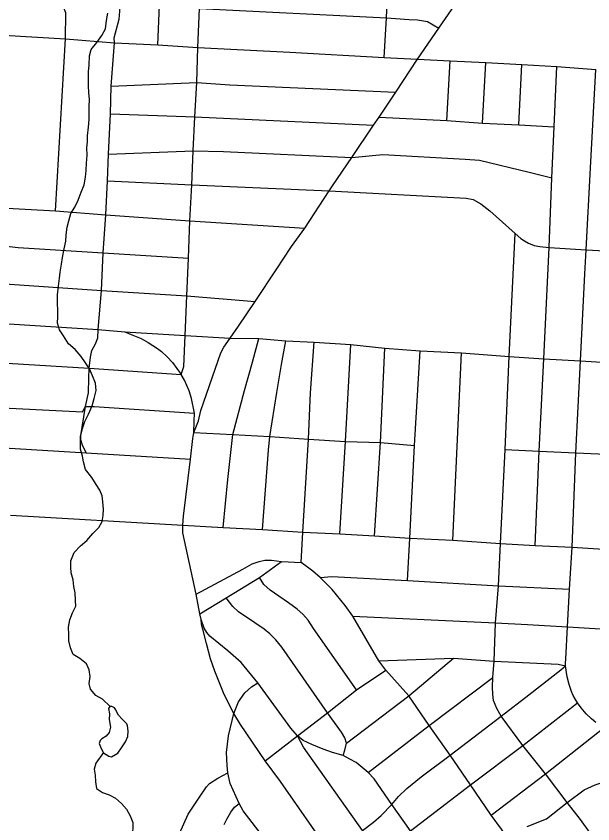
# Model space of a CAD drawing. Extents: x 114843 to 284848, y 317643 to 566895.
# Drawn here: x 184953 to 189953, y 400988 to 407996 of the extents above; entities that cross this region are included whole.
import ezdxf

# ---------------------------------------------------------------- set-up
doc = ezdxf.new("R2010")
doc.units = 0
for name, color, linetype in [('GM_X_City_Street', 7, 'Continuous'), ('GM_X_Minor_Lake', 7, 'Continuous'), ('GM_X_Minor_River', 7, 'Continuous')]:
    doc.layers.add(name, color=color, linetype=linetype)

msp = doc.modelspace()

# ---------------------------------------------------------------- linework, layer by layer
at = {"layer": 'GM_X_City_Street'}
for p, q in [((188687.6, 407091.2), (188716.7, 407608.4)), ((188995.7, 407067), (189026.7, 407594.1)), ((189310.3, 407052.7), (189338.5, 407575.5)), ((188738.7, 403448), (188814.7, 405075.8))]:
    msp.add_line(p, q, dxfattribs=at)
for points in [[(186447.6, 405896.2), (186459.2, 406219.2), (186476.6, 406532.3), (186487.9, 406826.1), (186502.4, 407123.4), (186520.3, 407420.6), (186527.3, 407724.5), (186542.4, 408061.8), (186554.2, 408278.9), (186560, 408395.8), (186574.4, 408719.8), (186585.3, 409063.7), (186609.3, 409427.8), (186623.7, 409758.7), (186642.4, 410169.2), (186653.1, 410458.4), (186672.1, 410928.9), (186688.8, 411364.6)], [(188144.4, 407638.1), (188164.1, 407979.7), (188178.4, 408311.1), (188195.6, 408628.6), (188212.4, 408832.9), (188251.7, 408963), (188284.8, 409020.5), (188310, 409065), (188333.3, 409101.4), (188356.2, 409157.9), (188375.1, 409218.4), (188391.3, 409292.5), (188411.2, 409618.4), (188433.3, 409936.6), (188453.6, 410291)], [(186179.9, 407745.5), (186203.5, 408299.7), (186241.3, 409077.9)], [(185295, 406305.4), (185381.7, 407798.7), (185384.2, 408023.4), (185357, 408090), (185309.8, 408146.4), (185259.5, 408186.1), (185222.5, 408222.6), (185202, 408279.2), (185204.9, 408342.6), (185236.3, 408869.5)], [(188649.7, 407936.8), (188805.8, 408165.3), (188993.2, 408436.7), (189296.1, 408892.6)], [(185664.3, 405278.1), (185692.4, 405615.1), (185706.8, 405941), (185729.5, 406272.4), (185745.2, 406567), (185752.9, 406797.5), (185771.1, 407148.1), (185776.9, 407386.8), (185804.8, 407763.6), (185803.3, 407807.7), (185845.3, 407970), (185854.6, 408073.5)], [(186542.4, 408061.8), (188164.1, 407979.7), (188361.9, 407967.2), (188434.3, 407965), (188520.7, 407948.9), (188618.5, 407891.1)], [(187696.2, 406522.4), (187863.9, 406769.4), (188051.1, 407049.1), (188100.7, 407119.1), (188243.9, 407337.2), (188431.8, 407622.8), (188618.5, 407891.1), (188649.7, 407936.8)], [(184845.8, 407831), (185381.7, 407798.7), (185804.8, 407763.6), (186179.9, 407745.5), (186527.3, 407724.5), (187327.2, 407682.6), (188144.4, 407638.1), (188431.8, 407622.8), (188716.7, 407608.4), (189026.7, 407594.1), (189338.5, 407575.5), (189640.7, 407558.6), (189978.6, 407534.1)], [(189453.5, 403404.2), (189489.3, 404220.5), (189526.9, 405023.8), (189574.6, 405987.7), (189598.9, 406593.8), (189617.4, 407034.1), (189640.7, 407558.6)], [(189979.4, 401867.1), (189941.8, 401898.1), (189895, 401943.7), (189851.7, 401993.8), (189819.3, 402036.9), (189801.7, 402066.3), (189784.1, 402101.8), (189767.3, 402136.4), (189747.8, 402197.9), (189730.8, 402263.7), (189716.2, 402359.1), (189716.9, 402381.7), (189719.3, 402418.2), (189732.9, 402696.1), (189750.5, 403025.2), (189773.9, 403388.3), (189807.1, 404208), (189845.6, 405005.2), (189882.7, 405759), (189894.2, 405968.3), (189931.6, 406678.7), (189978.6, 407534.1)], [(185776.9, 407386.8), (186520.3, 407420.6), (186804.2, 407399.2), (188243.9, 407337.2)], [(185771.1, 407148.1), (186502.4, 407123.4), (188051.1, 407049.1)], [(188100.7, 407119.1), (188687.6, 407091.2), (188995.7, 407067), (189310.3, 407052.7), (189617.4, 407034.1)], [(185752.9, 406797.5), (186487.9, 406826.1), (186750, 406822.6), (187863.9, 406769.4), (188133.5, 406795.9), (188846.7, 406754.2), (188971.5, 406745.7), (189401.5, 406641), (189598.9, 406593.8)], [(185745.2, 406567), (186476.6, 406532.3), (187668.3, 406481.2), (188854.7, 406417), (188914.4, 406404.2), (188980.9, 406368.3), (189060.8, 406306), (189281.2, 406108.9), (189330.1, 406065.8), (189359.8, 406045.2), (189394.6, 406025.5), (189445.1, 406005.9), (189493.8, 405995.8), (189574.6, 405987.7), (189894.2, 405968.3), (190219.9, 405949.8)], [(187334.9, 405988.7), (187340.5, 405997.3), (187456.3, 406156.8), (187668.3, 406481.2), (187696.2, 406522.4)], [(183080.1, 406451.7), (183488.6, 406425.4), (183802.9, 406401.2), (184226.6, 406373.7), (184765.8, 406335), (185295, 406305.4), (185729.5, 406272.4), (186459.2, 406219.2), (187456.3, 406156.8)], [(181982.4, 405692.9), (182027.3, 405749.8), (182181.6, 405918.6), (182272.6, 405969.1), (182359.4, 406038.2), (182452.3, 406113.7), (182526.9, 406135), (182636.9, 406150.3), (182751.3, 406138.7), (182840.6, 406135.2), (183179.4, 406114.8), (183731.2, 406077.2), (184743.1, 406014.7), (184971.5, 405988.6), (185706.8, 405941), (186447.6, 405896.2)], [(189942.4, 400892.4), (189845.5, 401025.8), (189731.8, 401174), (189543, 401422.6), (189347.5, 401667.8), (189158.6, 401923.1), (189120, 401989), (189093.1, 402058.3), (189086, 402112.9), (189084, 402172.5), (189086.7, 402258.6), (189098.1, 402399.3), (189110, 402732.6), (189133.9, 403051.9), (189152.8, 403421.2), (189192.3, 404235.7), (189229, 405043.3), (189281.2, 406108.9)], [(186807.6, 405202.8), (186880.6, 405306.4), (187023.8, 405519), (187213.8, 405804.3), (187334.9, 405988.7)], [(186412.6, 404836.2), (186384.4, 404887.7), (186405.3, 404954.9), (186417.7, 405225.1), (186433.3, 405567.6), (186447.6, 405896.2)], [(182559.6, 405745.8), (182809.7, 405807.8), (183591.2, 405757.3), (184175.2, 405717.9), (184726, 405680.6), (185692.4, 405615.1), (186433.3, 405567.6), (187023.8, 405519)], [(184703.4, 405338), (185664.3, 405278.1), (185894.6, 405256.1), (185964.1, 405227.6), (186036.5, 405198.1), (186098, 405164.3), (186179.1, 405113.4), (186213.2, 405085.2), (186261.6, 405039.7), (186308.9, 404991.4), (186384.4, 404887.7)], [(185558.8, 404207.2), (185528.3, 404274.4), (185513.5, 404320.2), (185514.8, 404358.3), (185525.5, 404430.6), (185554.9, 404609.2), (185579.2, 404726.3), (185583.8, 404854.4), (185585.9, 404940.7), (185596.4, 405035.4), (185609.9, 405094), (185640.1, 405152.7), (185662, 405205.7), (185664.3, 405278.1)], [(185894.6, 405256.1), (186417.7, 405225.1), (186807.6, 405202.8), (187058.1, 405197.7), (187290.7, 405178.5), (187535.8, 405166.3), (187856.1, 405146.4), (188149, 405114.1), (188457, 405093.1), (188814.7, 405075.8), (189229, 405043.3), (189526.9, 405023.8), (189845.6, 405005.2), (190170.4, 404984.1)], [(186493.3, 404382.1), (186533, 404485.4), (186554.6, 404573.3), (186727.7, 405075.6), (186753.8, 405123.1), (186807.6, 405202.8)], [(186749, 403560.1), (186789.2, 403976.1), (186830.3, 404365.1), (186933.3, 404748.6), (187002.5, 404994), (187058.1, 405197.7)], [(187089.3, 403542.9), (187141.9, 404228.8), (187153.3, 404349.3), (187213.2, 404731.1), (187254.6, 404972.2), (187290.7, 405178.5)], [(187439.4, 403519.3), (187487.5, 404326), (187504.3, 404726.1), (187535.8, 405166.3)], [(187758.4, 403503.6), (187808.1, 404305), (187856.1, 405146.4)], [(183540, 405073.5), (184680.8, 404995.4), (185585.9, 404940.7), (186384.4, 404887.7)], [(188059.4, 403487.8), (188111.8, 404296), (188149, 405114.1)], [(188345.1, 403099), (188366.9, 403467.1), (188406.7, 404271.7), (188457, 405093.1)], [(186493.3, 404382.1), (186496.8, 404481), (186499.3, 404550.1), (186473.3, 404676.8), (186453.2, 404744.8), (186433.3, 404791.7), (186412.6, 404836.2)], [(184662.1, 404606.4), (185527, 404563.7), (185554.9, 404609.2), (185630.1, 404609.7), (186499.3, 404550.1)], [(186398.9, 403578.8), (186404.9, 403657.4), (186463.5, 404153.3), (186485.4, 404330.6), (186493.3, 404382.1)], [(186493.3, 404382.1), (186830.3, 404365.1), (187153.3, 404349.3), (187487.5, 404326), (187808.1, 404305), (188111.8, 404296), (188406.7, 404271.7)], [(183580.3, 403241.5), (183991.2, 403669.4), (184483.1, 404174.9), (184544.8, 404229.4), (184583.9, 404254.1), (184631.3, 404257.8), (184848.8, 404249.5), (185558.8, 404207.2), (186463.5, 404153.3)], [(189192.3, 404235.7), (189489.3, 404220.5), (189807.1, 404208), (190131, 404193), (190439.3, 404177.9)], [(184902.9, 403667), (186398.9, 403578.8), (186749, 403560.1), (187089.3, 403542.9), (187439.4, 403519.3), (187758.4, 403503.6), (188059.4, 403487.8), (188366.9, 403467.1), (188738.7, 403448), (189152.8, 403421.2), (189453.5, 403404.2), (189773.9, 403388.3), (190093.5, 403368.9)], [(186563.4, 402706.8), (186559.6, 402722.1), (186556.5, 402761), (186546.7, 402811.3), (186514.4, 402981.2), (186399.4, 403511.5), (186398.9, 403578.8)], [(188892.6, 401325.3), (188714.7, 401584.9), (188535.3, 401841.5), (188357.4, 402099.7), (188157.8, 402321.1), (188098.4, 402403.3), (187872.2, 402789.5), (187805.4, 402882.5), (187693.2, 403022.3), (187589.4, 403124.6), (187525.2, 403179.8), (187424.9, 403254.2), (187439.4, 403519.3)], [(186514.4, 402981.2), (186918.4, 403198.3), (186999.9, 403244.7), (187060.2, 403263.1), (187109.2, 403274.9), (187168, 403276.9), (187254.8, 403264.5), (187424.9, 403254.2)], [(186546.7, 402811.3), (186774.7, 402948.7), (187062.9, 403125.7), (187254.8, 403264.5)], [(187904.6, 402150.4), (187532.1, 402682.7), (187484.1, 402754.3), (187438, 402807.9), (187390.2, 402851.7), (187314.6, 402905.2), (187230.8, 402961.8), (187155.2, 403015.2), (187100.9, 403065.5), (187062.9, 403125.7)], [(187589.4, 403124.6), (187690.7, 403135.2), (188345.1, 403099), (189133.9, 403051.9), (189750.5, 403025.2)], [(187788.2, 401579.8), (187803.3, 401627.8), (187816.8, 401688.1), (187802.6, 401732.8), (187774.4, 401782), (187652.7, 401951.4), (187255.6, 402519.7), (187203.6, 402584.7), (187153, 402637.4), (187103.7, 402676.3), (187023.2, 402731.4), (186880.2, 402828.4), (186832.5, 402872.3), (186774.7, 402948.7)], [(188209.7, 401156.6), (188056.8, 401377.9), (188005.5, 401434.6), (187899.8, 401520.4), (187845.6, 401547.8), (187788.2, 401579.8), (187697.1, 401606.7), (187614.6, 401635.6), (187517.9, 401675.3), (187441.4, 401711.6), (187391.4, 401752.1), (187335, 401817), (187210.8, 401989.5), (187047.7, 402211.3), (186903, 402386.3), (186789.5, 402489.9), (186711.2, 402551.9), (186632.7, 402615.4), (186606.1, 402648.6), (186582.1, 402684.6), (186556.5, 402761)], [(187872.2, 402789.5), (189110, 402732.6), (189387.3, 402716.2), (189732.9, 402696.1), (190068.1, 402677.7), (190863.3, 402585.6), (190867, 402585.4), (191620.7, 402590.7), (191658, 402588.3), (192555.1, 402537.5), (192591, 402535.4)], [(187674.7, 400735.3), (187243.5, 401354.7), (187111.7, 401535.6), (186898, 401849.6), (186841.4, 401944), (186756.2, 402109.7), (186675.3, 402313.7), (186638.3, 402420.6), (186602.6, 402553.9), (186571, 402676.2), (186563.4, 402706.8)], [(187816.8, 401688.1), (188357.4, 402099.7), (188744.4, 402425)], [(188098.4, 402403.3), (188744.4, 402425), (189098.1, 402399.3), (189653.6, 402372.6), (189716.2, 402359.1)], [(187111.7, 401535.6), (187391.4, 401752.1), (187652.7, 401951.4), (187904.6, 402150.4), (188157.8, 402321.1)], [(187954.6, 400930), (188052, 401002.3), (188117.8, 401060.2), (188209.7, 401156.6), (188269.5, 401225), (188340, 401293.4), (188464.4, 401396.3), (188714.7, 401584.9), (189158.6, 401923.1), (189398.6, 402107.7), (189676.6, 402324.1), (189716.2, 402359.1)], [(188005.5, 401434.6), (188535.3, 401841.5), (189086.7, 402258.6)], [(187853.9, 399619.6), (187758.9, 399799.5), (187703.4, 399908.4), (187573.1, 400165.4), (187484, 400336.8), (187372.4, 400514.7), (187282.2, 400636.9), (187078.2, 400899.6), (186920.5, 401102.1), (186885.1, 401164.1), (186808.2, 401339), (186789.1, 401430.7), (186782, 401493.3), (186777, 401606.2), (186794.6, 401750.9), (186841.4, 401944), (186881.1, 402045.4), (186934.9, 402123.4), (186992, 402175.2), (187047.7, 402211.3)], [(188372, 400926.2), (188892.6, 401325.3), (189347.5, 401667.8), (189819.3, 402036.9)], [(189070.5, 401064), (189543, 401422.6), (190050.9, 401822.5)], [(188742.2, 399808.8), (188420.1, 400259.4), (187954.6, 400930), (187445, 401653.1), (187391.4, 401752.1)], [(186368.6, 400905.4), (186445.1, 401070.7), (186537.4, 401209.7), (186601.9, 401308.1), (186628.1, 401337.8), (186702.4, 401383.5), (186789.1, 401430.7)], [(189384.7, 400965.9), (189552.4, 401032), (189731.8, 401174), (189876.7, 401282.6), (189972.4, 401326.4), (190017, 401341.6), (190083.1, 401353.6), (190183.6, 401357.2), (190514.5, 401340.5), (190797.5, 401326.9), (191589.3, 401281.3), (192498.7, 401232.5), (192533.3, 401228.9)], [(189560.1, 400225.8), (189398.2, 400587.7), (189257.8, 400796.7), (189161, 400941.1), (189070.5, 401064), (188892.6, 401325.3)], [(186756.6, 400982.8), (186779.6, 401029.6), (186814.9, 401090.5), (186847.2, 401132.7), (186885.1, 401164.1)], [(188462.3, 400799.8), (188372, 400926.2), (188209.7, 401156.6)]]:
    msp.add_lwpolyline(points, dxfattribs=at)
at = {"layer": 'GM_X_Minor_Lake'}
for points in [[(185839.5, 401929.8), (185829.6, 401951.9), (185817.8, 401978.1), (185805.9, 401994.2), (185781.9, 402006.5), (185765.9, 402006.6), (185753.8, 401988.6), (185761.5, 401942.4), (185759.2, 401894.3), (185770.8, 401828), (185760.5, 401780), (185734.3, 401748.1), (185696.1, 401724.3), (185682, 401710.4), (185673.8, 401684.4), (185689.6, 401642.1), (185711.4, 401603.8), (185755.2, 401575.4), (185779.2, 401569.2), (185833.4, 401600.9), (185865.7, 401646.8), (185900.1, 401700.6), (185920.4, 401746.6), (185924.7, 401794.7), (185918.9, 401836.9)], [(185918.9, 401836.9), (185913, 401855), (185889.2, 401879.3), (185871.3, 401895.4), (185839.5, 401929.8)]]:
    msp.add_lwpolyline(points, dxfattribs=at)
at = {"layer": 'GM_X_Minor_River'}
for points in [[(185768.1, 402006.6), (185702.2, 402069.3), (185642.4, 402101.8), (185598.7, 402156.3), (185587, 402206.6), (185595.4, 402266.7), (185585.8, 402324.9), (185562.1, 402377.2), (185504.3, 402423.8), (185446.5, 402456.4), (185422.8, 402514.7), (185409.2, 402577), (185409.5, 402631.2), (185407.9, 402693.4), (185418.3, 402757.5), (185442.7, 402819.5), (185469.1, 402875.4), (185467.4, 402925.6), (185465.8, 402991.8), (185452.1, 403048.1), (185446.5, 403104.3), (185430.9, 403164.6), (185427.2, 403214.7), (185427.5, 403268.9), (185456, 403340.9), (185510.4, 403400.6), (185564.7, 403446.4), (185617.1, 403508.1), (185669.5, 403559.9), (185697.8, 403611.8), (185706.1, 403663.9), (185710.5, 403718), (185702.9, 403782.3), (185697.2, 403832.5), (185679.5, 403882.7), (185647.8, 403933.1), (185608.1, 403991.6), (185554.5, 404062.2), (185536.9, 404128.6), (185527.2, 404178.8), (185509.6, 404239.1), (185510.3, 404351.4), (185526.7, 404417.5), (185547.1, 404477.5), (185579.5, 404543.5), (185612, 404615.4), (185630.4, 404679.5), (185646.8, 404747.5), (185641.2, 404811.8), (185615.6, 404876.1), (185588, 404936.5), (185554.3, 404988.9), (185516.6, 405041.4), (185464.9, 405102), (185407.2, 405152.6), (185363.6, 405221.1), (185327.9, 405273.5), (185310.2, 405331.8), (185314.6, 405386), (185312.9, 405444.1), (185311.3, 405502.3), (185311.7, 405576.5), (185320.2, 405652.7), (185328.7, 405722.8), (185333, 405772.9), (185345.4, 405843.1), (185355.8, 405901.1), (185368.3, 405977.3), (185382.7, 406043.3), (185387, 406097.5), (185395.5, 406165.6), (185409.8, 406219.7), (185428.2, 406283.7), (185462.6, 406337.6), (185489, 406399.6), (185515.4, 406467.6), (185541.8, 406531.5), (185554.3, 406599.7), (185560.6, 406655.8), (185563, 406719.9), (185567.4, 406788.1), (185565.8, 406852.3), (185572.2, 406904.4), (185572.5, 406958.6), (185579, 407032.7), (185585.4, 407098.9), (185586.1, 407211.2), (185588.5, 407271.3), (185582.8, 407333.6), (185581.2, 407391.8), (185579.6, 407451.9), (185580, 407516.1), (185586.3, 407570.2), (185588.8, 407650.4), (185603.2, 407706.5), (185653.6, 407768.3), (185696, 407828.1), (185728.4, 407886), (185734.8, 407958.2), (185747.2, 408022.3)], [(185709.9, 401606.4), (185644.8, 401514.1), (185630.4, 401462), (185638.1, 401409.8), (185641.8, 401351.6), (185649.4, 401293.4), (185701.2, 401260.9), (185759.1, 401238.4), (185815, 401209.9), (185866.7, 401165.3), (185908.5, 401114.9), (185942.1, 401058.4), (185963.8, 401000.1), (185965.4, 400943.9), (185955.1, 400891.8), (185902.9, 400870.2), (185898.6, 400812), (185904, 400758.7), (185899.8, 400709.5), (185868.8, 400664.8)]]:
    msp.add_lwpolyline(points, dxfattribs=at)

doc.saveas('drawing.dxf')
